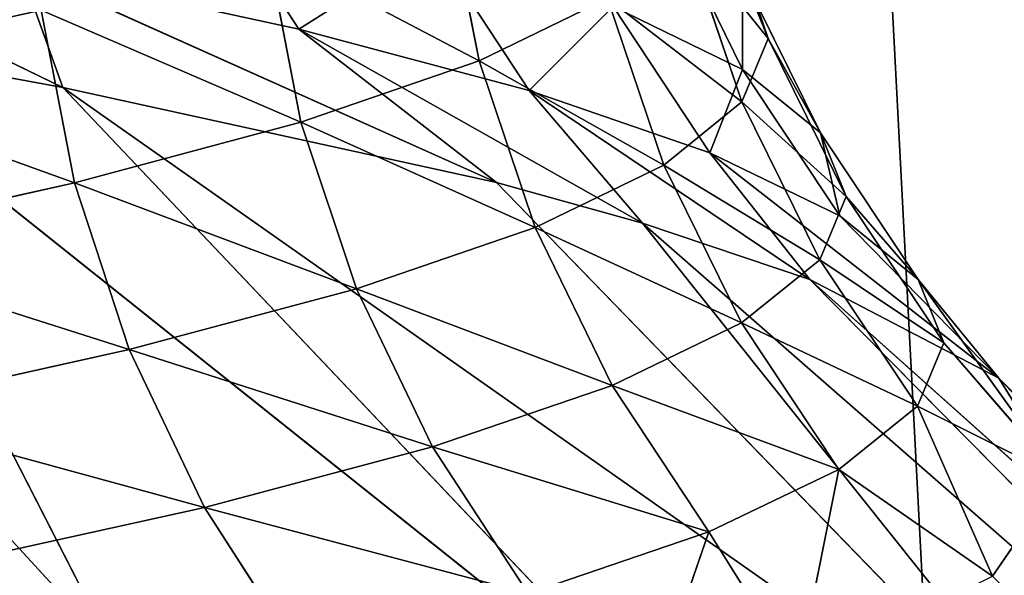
# Model space of a CAD drawing. Extents: x 1 to 183, y 3 to 451.
# Tile 350 of 457: x 115.438 to 116.853, y 337.338 to 338.136. Entities that reach past the tile are written whole.
import ezdxf

# ---------------------------------------------------------------- set-up
doc = ezdxf.new("R2010")
doc.units = 0
doc.header["$LTSCALE"] = 2.54
doc.layers.get('0').update_dxf_attribs({"color": 13, "linetype": 'CONTINUOUS'})

# ---------------------------------------------------------------- blocks, each defined once
blk = doc.blocks.new('DOZOWNIK_DO_MYD_A_FRIEGO_S')
at = {"color": 0}
for p, q in [((117.0008, 332.2193, 122.9736), (114.2278, 385.5593, 125.1272)), ((117.0008, 332.2193, 122.9736), (114.2278, 385.5593, 125.1272)), ((114.2278, 385.5593, 56.2288), (117.0008, 332.2193, 58.3824)), ((114.2278, 385.5593, 56.2288), (117.0008, 332.2193, 58.3824)), ((116.5139, 338.1094, 90.6873), (116.4325, 338.3491, 90.6873)), ((116.5139, 338.1094, 90.6873), (116.4325, 338.3491, 90.6873)), ((115.8395, 338.1228, 83.6542), (115.7036, 338.3333, 83.6907)), ((115.8395, 338.1228, 83.6542), (115.7036, 338.3333, 83.6907)), ((116.0985, 338.0775, 94.8909), (116.0497, 338.3258, 94.8831)), ((116.0985, 338.0775, 94.8909), (116.0497, 338.3258, 94.8831)), ((114.967, 338.2985, 80.9728), (115.5005, 338.0388, 81.9597)), ((114.967, 338.2985, 80.9728), (115.5005, 338.0388, 81.9597)), ((116.477, 338.0648, 87.8504), (116.3657, 338.2919, 87.8622)), ((116.477, 338.0648, 87.8504), (116.3657, 338.2919, 87.8622)), ((116.3948, 338.2579, 92.0972), (116.4761, 338.0182, 92.1015)), ((116.3948, 338.2579, 92.0972), (116.4761, 338.0182, 92.1015)), ((115.7943, 338.2373, 96.2531), (115.8426, 337.989, 96.2634)), ((115.7943, 338.2373, 96.2531), (115.8426, 337.989, 96.2634)), ((116.1703, 338.0345, 85.0276), (116.0327, 338.245, 85.057)), ((116.1703, 338.0345, 85.0276), (116.0327, 338.245, 85.057)), ((115.8395, 338.1228, 83.6542), (115.4392, 338.21, 82.3054)), ((115.4392, 338.21, 82.3054), (115.5005, 338.0388, 81.9597)), ((115.4392, 338.21, 82.3054), (115.5005, 338.0388, 81.9597)), ((115.4392, 338.21, 82.3054), (116.1233, 337.9022, 84.0843)), ((115.4392, 338.21, 82.3054), (116.1233, 337.9022, 84.0843)), ((115.8395, 338.1228, 83.6542), (115.4392, 338.21, 82.3054)), ((116.5139, 338.1094, 90.6873), (116.477, 338.2007, 89.2722)), ((116.5139, 338.1094, 90.6873), (116.477, 338.2007, 89.2722)), ((116.5889, 337.9737, 89.2664), (116.477, 338.2007, 89.2722)), ((116.5889, 337.9737, 89.2664), (116.477, 338.2007, 89.2722)), ((114.7015, 338.1782, 79.8798), (115.5729, 337.2289, 79.5034)), ((114.7015, 338.1782, 79.8798), (115.5729, 337.2289, 79.5034)), ((116.0985, 338.0775, 94.8909), (116.2831, 338.1672, 93.5003)), ((116.0985, 338.0775, 94.8909), (116.2831, 338.1672, 93.5003)), ((116.3641, 337.9275, 93.5089), (116.2831, 338.1672, 93.5003)), ((116.3641, 337.9275, 93.5089), (116.2831, 338.1672, 93.5003)), ((115.5171, 337.9018, 97.6143), (115.4694, 338.1501, 97.6015)), ((115.5171, 337.9018, 97.6143), (115.4694, 338.1501, 97.6015)), ((116.477, 338.0648, 87.8504), (116.2912, 338.1554, 86.4454)), ((116.4301, 337.9449, 86.4233), (116.2912, 338.1554, 86.4454)), ((116.477, 338.0648, 87.8504), (116.2912, 338.1554, 86.4454)), ((116.4301, 337.9449, 86.4233), (116.2912, 338.1554, 86.4454)), ((116.1703, 338.0345, 85.0276), (115.8395, 338.1228, 83.6542)), ((115.8395, 338.1228, 83.6542), (116.1233, 337.9022, 84.0843)), ((115.8395, 338.1228, 83.6542), (116.1233, 337.9022, 84.0843)), ((115.8395, 338.1228, 83.6542), (116.3335, 337.8441, 84.9928)), ((115.8395, 338.1228, 83.6542), (116.3335, 337.8441, 84.9928)), ((116.1703, 338.0345, 85.0276), (115.8395, 338.1228, 83.6542)), ((115.1228, 338.1082, 80.9129), (115.5729, 337.2289, 79.5034)), ((115.1228, 338.1082, 80.9129), (115.5729, 337.2289, 79.5034)), ((115.1228, 338.1082, 80.9129), (116.3998, 337.0896, 81.6559)), ((115.1228, 338.1082, 80.9129), (116.3998, 337.0896, 81.6559)), ((115.1228, 338.1082, 80.9129), (115.5005, 338.0388, 81.9597)), ((115.1228, 338.1082, 80.9129), (115.5005, 338.0388, 81.9597)), ((116.5139, 338.1094, 90.6873), (116.4761, 338.0182, 92.1015)), ((116.5139, 338.1094, 90.6873), (116.4761, 338.0182, 92.1015)), ((116.5139, 338.1094, 90.6873), (116.6259, 337.8823, 90.6874)), ((116.5139, 338.1094, 90.6873), (116.6259, 337.8823, 90.6874)), ((116.0985, 338.0775, 94.8909), (115.8426, 337.989, 96.2634)), ((116.0985, 338.0775, 94.8909), (115.8426, 337.989, 96.2634)), ((116.0985, 338.0775, 94.8909), (116.1789, 337.8378, 94.9037)), ((116.0985, 338.0775, 94.8909), (116.1789, 337.8378, 94.9037)), ((116.5889, 337.9737, 89.2664), (116.477, 338.0648, 87.8504)), ((116.5889, 337.9737, 89.2664), (116.477, 338.0648, 87.8504)), ((116.6169, 337.8543, 87.8357), (116.477, 338.0648, 87.8504)), ((116.6169, 337.8543, 87.8357), (116.477, 338.0648, 87.8504)), ((115.5005, 338.0388, 81.9597), (116.1233, 337.9022, 84.0843)), ((117.0443, 336.953, 83.8545), (115.5005, 338.0388, 81.9597)), ((116.3998, 337.0896, 81.6559), (115.5005, 338.0388, 81.9597)), ((117.0443, 336.953, 83.8545), (115.5005, 338.0388, 81.9597)), ((116.3998, 337.0896, 81.6559), (115.5005, 338.0388, 81.9597)), ((115.5005, 338.0388, 81.9597), (116.1233, 337.9022, 84.0843)), ((116.4301, 337.9449, 86.4233), (116.1703, 338.0345, 85.0276)), ((116.1703, 338.0345, 85.0276), (116.3335, 337.8441, 84.9928)), ((116.1703, 338.0345, 85.0276), (116.3335, 337.8441, 84.9928)), ((116.1703, 338.0345, 85.0276), (116.5738, 337.7629, 86.2662)), ((116.1703, 338.0345, 85.0276), (116.5738, 337.7629, 86.2662)), ((116.4301, 337.9449, 86.4233), (116.1703, 338.0345, 85.0276)), ((116.3641, 337.9275, 93.5089), (116.4761, 338.0182, 92.1015)), ((116.3641, 337.9275, 93.5089), (116.4761, 338.0182, 92.1015)), ((116.5879, 337.7911, 92.1074), (116.4761, 338.0182, 92.1015)), ((116.5879, 337.7911, 92.1074), (116.4761, 338.0182, 92.1015)), ((115.5171, 337.9018, 97.6143), (115.8426, 337.989, 96.2634)), ((115.5171, 337.9018, 97.6143), (115.8426, 337.989, 96.2634)), ((115.9222, 337.7493, 96.2804), (115.8426, 337.989, 96.2634)), ((115.9222, 337.7493, 96.2804), (115.8426, 337.989, 96.2634)), ((116.5889, 337.9737, 89.2664), (116.6259, 337.8823, 90.6874)), ((116.5889, 337.9737, 89.2664), (116.7293, 337.7631, 89.259)), ((116.5889, 337.9737, 89.2664), (116.6259, 337.8823, 90.6874)), ((116.5889, 337.9737, 89.2664), (116.7293, 337.7631, 89.259)), ((116.6169, 337.8543, 87.8357), (116.4301, 337.9449, 86.4233)), ((116.4301, 337.9449, 86.4233), (116.5738, 337.7629, 86.2662)), ((116.4301, 337.9449, 86.4233), (116.5738, 337.7629, 86.2662)), ((116.4301, 337.9449, 86.4233), (116.8455, 337.6212, 88.4905)), ((116.4301, 337.9449, 86.4233), (116.8455, 337.6212, 88.4905)), ((116.6169, 337.8543, 87.8357), (116.4301, 337.9449, 86.4233)), ((116.3641, 337.9275, 93.5089), (116.1789, 337.8378, 94.9037)), ((116.3641, 337.9275, 93.5089), (116.1789, 337.8378, 94.9037)), ((116.3641, 337.9275, 93.5089), (116.4754, 337.7004, 93.5207)), ((116.3641, 337.9275, 93.5089), (116.4754, 337.7004, 93.5207)), ((115.12, 337.8135, 98.9521), (115.5171, 337.9018, 97.6143)), ((115.12, 337.8135, 98.9521), (115.5171, 337.9018, 97.6143)), ((115.5957, 337.6621, 97.6354), (115.5171, 337.9018, 97.6143)), ((115.5957, 337.6621, 97.6354), (115.5171, 337.9018, 97.6143)), ((116.1233, 337.9022, 84.0843), (117.0443, 336.953, 83.8545)), ((116.1233, 337.9022, 84.0843), (117.0443, 336.953, 83.8545)), ((116.1233, 337.9022, 84.0843), (116.3335, 337.8441, 84.9928)), ((116.1233, 337.9022, 84.0843), (116.3335, 337.8441, 84.9928)), ((116.5879, 337.7911, 92.1074), (116.6259, 337.8823, 90.6874)), ((116.5879, 337.7911, 92.1074), (116.6259, 337.8823, 90.6874)), ((116.7665, 337.6718, 90.6874), (116.6259, 337.8823, 90.6874)), ((116.7665, 337.6718, 90.6874), (116.6259, 337.8823, 90.6874)), ((116.6169, 337.8543, 87.8357), (116.7293, 337.7631, 89.259)), ((116.6169, 337.8543, 87.8357), (116.8455, 337.6212, 88.4905)), ((116.6169, 337.8543, 87.8357), (116.8455, 337.6212, 88.4905)), ((116.6169, 337.8543, 87.8357), (116.7293, 337.7631, 89.259)), ((115.9222, 337.7493, 96.2804), (116.1789, 337.8378, 94.9037)), ((115.9222, 337.7493, 96.2804), (116.1789, 337.8378, 94.9037)), ((116.2895, 337.6107, 94.9213), (116.1789, 337.8378, 94.9037)), ((116.2895, 337.6107, 94.9213), (116.1789, 337.8378, 94.9037)), ((116.3335, 337.8441, 84.9928), (117.0443, 336.953, 83.8545)), ((116.3335, 337.8441, 84.9928), (117.0443, 336.953, 83.8545)), ((116.3335, 337.8441, 84.9928), (117.5105, 336.8137, 86.1125)), ((116.3335, 337.8441, 84.9928), (117.5105, 336.8137, 86.1125)), ((116.3335, 337.8441, 84.9928), (116.5738, 337.7629, 86.2662)), ((116.3335, 337.8441, 84.9928), (116.5738, 337.7629, 86.2662)), ((116.5879, 337.7911, 92.1074), (116.4754, 337.7004, 93.5207)), ((116.5879, 337.7911, 92.1074), (116.4754, 337.7004, 93.5207)), ((116.5879, 337.7911, 92.1074), (116.7284, 337.5806, 92.1149)), ((116.5879, 337.7911, 92.1074), (116.7284, 337.5806, 92.1149)), ((117.7916, 336.6719, 88.4143), (116.5738, 337.7629, 86.2662)), ((116.5738, 337.7629, 86.2662), (116.8455, 337.6212, 88.4905)), ((117.5105, 336.8137, 86.1125), (116.5738, 337.7629, 86.2662)), ((117.7916, 336.6719, 88.4143), (116.5738, 337.7629, 86.2662)), ((117.5105, 336.8137, 86.1125), (116.5738, 337.7629, 86.2662)), ((116.5738, 337.7629, 86.2662), (116.8455, 337.6212, 88.4905)), ((116.7665, 337.6718, 90.6874), (116.7293, 337.7631, 89.259)), ((116.8455, 337.6212, 88.4905), (116.7293, 337.7631, 89.259)), ((116.7293, 337.7631, 89.259), (116.9334, 337.4784, 90.7349)), ((116.7293, 337.7631, 89.259), (116.9334, 337.4784, 90.7349)), ((116.7665, 337.6718, 90.6874), (116.7293, 337.7631, 89.259)), ((116.8455, 337.6212, 88.4905), (116.7293, 337.7631, 89.259)), ((115.5957, 337.6621, 97.6354), (115.9222, 337.7493, 96.2804)), ((115.5957, 337.6621, 97.6354), (115.9222, 337.7493, 96.2804)), ((116.0317, 337.5222, 96.3038), (115.9222, 337.7493, 96.2804)), ((116.0317, 337.5222, 96.3038), (115.9222, 337.7493, 96.2804)), ((116.2895, 337.6107, 94.9213), (116.4754, 337.7004, 93.5207)), ((116.2895, 337.6107, 94.9213), (116.4754, 337.7004, 93.5207)), ((116.6153, 337.4899, 93.5355), (116.4754, 337.7004, 93.5207)), ((116.6153, 337.4899, 93.5355), (116.4754, 337.7004, 93.5207)), ((116.7665, 337.6718, 90.6874), (116.7284, 337.5806, 92.1149)), ((116.7665, 337.6718, 90.6874), (116.7284, 337.5806, 92.1149)), ((116.7665, 337.6718, 90.6874), (116.9334, 337.4784, 90.7349)), ((116.7665, 337.6718, 90.6874), (116.9334, 337.4784, 90.7349)), ((115.1974, 337.5738, 98.9773), (115.5957, 337.6621, 97.6354)), ((115.1974, 337.5738, 98.9773), (115.5957, 337.6621, 97.6354)), ((115.7038, 337.435, 97.6645), (115.5957, 337.6621, 97.6354)), ((115.7038, 337.435, 97.6645), (115.5957, 337.6621, 97.6354)), ((116.0317, 337.5222, 96.3038), (116.2895, 337.6107, 94.9213)), ((116.0317, 337.5222, 96.3038), (116.2895, 337.6107, 94.9213)), ((116.4284, 337.4002, 94.9435), (116.2895, 337.6107, 94.9213)), ((116.4284, 337.4002, 94.9435), (116.2895, 337.6107, 94.9213)), ((117.7916, 336.6719, 88.4143), (116.8455, 337.6212, 88.4905)), ((116.8455, 337.6212, 88.4905), (117.8826, 336.5292, 90.7369)), ((117.7916, 336.6719, 88.4143), (116.8455, 337.6212, 88.4905)), ((116.8455, 337.6212, 88.4905), (117.8826, 336.5292, 90.7369)), ((116.8455, 337.6212, 88.4905), (116.9334, 337.4784, 90.7349)), ((116.8455, 337.6212, 88.4905), (116.9334, 337.4784, 90.7349)), ((116.6153, 337.4899, 93.5355), (116.7284, 337.5806, 92.1149)), ((116.6153, 337.4899, 93.5355), (116.7284, 337.5806, 92.1149)), ((116.9334, 337.4784, 90.7349), (116.7284, 337.5806, 92.1149)), ((116.7284, 337.5806, 92.1149), (116.8363, 337.3362, 92.9766)), ((116.7284, 337.5806, 92.1149), (116.8363, 337.3362, 92.9766)), ((116.9334, 337.4784, 90.7349), (116.7284, 337.5806, 92.1149)), ((115.7038, 337.435, 97.6645), (116.0317, 337.5222, 96.3038)), ((115.7038, 337.435, 97.6645), (116.0317, 337.5222, 96.3038)), ((116.1692, 337.3117, 96.3332), (116.0317, 337.5222, 96.3038)), ((116.1692, 337.3117, 96.3332), (116.0317, 337.5222, 96.3038)), ((116.4284, 337.4002, 94.9435), (116.6153, 337.4899, 93.5355)), ((116.4284, 337.4002, 94.9435), (116.6153, 337.4899, 93.5355)), ((116.6153, 337.4899, 93.5355), (116.5567, 337.1957, 95.1929)), ((116.6153, 337.4899, 93.5355), (116.5567, 337.1957, 95.1929)), ((116.6153, 337.4899, 93.5355), (116.8363, 337.3362, 92.9766)), ((116.6153, 337.4899, 93.5355), (116.8363, 337.3362, 92.9766)), ((116.9334, 337.4784, 90.7349), (116.8363, 337.3362, 92.9766)), ((116.9334, 337.4784, 90.7349), (116.8363, 337.3362, 92.9766)), ((115.3039, 337.3467, 99.0119), (115.7038, 337.435, 97.6645)), ((115.3039, 337.3467, 99.0119), (115.7038, 337.435, 97.6645)), ((115.8397, 337.2245, 97.701), (115.7038, 337.435, 97.6645)), ((115.8397, 337.2245, 97.701), (115.7038, 337.435, 97.6645)), ((116.1692, 337.3117, 96.3332), (116.4284, 337.4002, 94.9435)), ((116.1692, 337.3117, 96.3332), (116.4284, 337.4002, 94.9435)), ((116.4284, 337.4002, 94.9435), (116.3325, 337.1214, 96.368)), ((116.4284, 337.4002, 94.9435), (116.3325, 337.1214, 96.368)), ((116.4284, 337.4002, 94.9435), (116.5567, 337.1957, 95.1929)), ((116.4284, 337.4002, 94.9435), (116.5567, 337.1957, 95.1929))]:
    blk.add_line(p, q, dxfattribs=at)
mesh = blk.add_polyface(dxfattribs=at)
corners = [(117.0008, 332.2193, 122.9736), (114.2278, 385.5593, 125.1272), (112.4526, 332.2193, 126.3248)]
mesh.append_faces([[corners[k] for k in face] for face in [(0, 1, 2)]], dxfattribs={"color": 0})
mesh = blk.add_polyface(dxfattribs=at)
corners = [(117.0008, 332.2193, 58.3824), (112.4526, 332.2193, 55.0312), (114.2278, 385.5593, 56.2288)]
mesh.append_faces([[corners[k] for k in face] for face in [(0, 1, 2)]], dxfattribs={"color": 0})
mesh = blk.add_polyface(dxfattribs=at)
corners = [(117.0008, 385.5593, 122.9736), (114.2278, 385.5593, 125.1272), (117.0008, 332.2193, 122.9736)]
mesh.append_faces([[corners[k] for k in face] for face in [(0, 1, 2)]], dxfattribs={"color": 0})
mesh = blk.add_polyface(dxfattribs=at)
corners = [(117.0008, 332.2193, 58.3824), (114.2278, 385.5593, 56.2288), (117.0008, 385.5593, 58.3824)]
mesh.append_faces([[corners[k] for k in face] for face in [(0, 1, 2)]], dxfattribs={"color": 0})
mesh = blk.add_polyface(dxfattribs=at)
corners = [(116.477, 338.2007, 89.2722), (116.4325, 338.3491, 90.6873), (116.5139, 338.1094, 90.6873), (116.3958, 338.4405, 89.2765)]
mesh.append_faces([[corners[k] for k in face] for face in [(0, 1, 2), (1, 0, 3)]], dxfattribs={"vtx0": -1, "color": 0})
mesh = blk.add_polyface(dxfattribs=at)
corners = [(115.4392, 338.21, 82.3054), (115.7036, 338.3333, 83.6907), (115.8395, 338.1228, 83.6542), (115.3054, 338.4205, 82.3489)]
mesh.append_faces([[corners[k] for k in face] for face in [(0, 1, 2), (1, 0, 3)]], dxfattribs={"vtx0": -1, "color": 0})
mesh = blk.add_polyface(dxfattribs=at)
corners = [(116.2831, 338.1672, 93.5003), (116.0497, 338.3258, 94.8831), (116.0985, 338.0775, 94.8909), (116.234, 338.4155, 93.4951)]
mesh.append_faces([[corners[k] for k in face] for face in [(0, 1, 2), (1, 0, 3)]], dxfattribs={"vtx0": -1, "color": 0})
mesh = blk.add_polyface(dxfattribs=at)
corners = [(115.4694, 338.1501, 97.6015), (115.0573, 338.3144, 98.9317), (115.073, 338.0618, 98.9368), (115.4534, 338.4028, 97.5972)]
mesh.append_faces([[corners[k] for k in face] for face in [(0, 1, 2), (1, 0, 3)]], dxfattribs={"vtx0": -1, "color": 0})
mesh = blk.add_polyface(dxfattribs=at)
corners = [(116.2912, 338.1554, 86.4454), (116.3657, 338.2919, 87.8622), (116.477, 338.0648, 87.8504), (116.1806, 338.3824, 86.463)]
mesh.append_faces([[corners[k] for k in face] for face in [(0, 1, 2), (1, 0, 3)]], dxfattribs={"vtx0": -1, "color": 0})
mesh = blk.add_polyface(dxfattribs=at)
corners = [(116.5139, 338.1094, 90.6873), (116.3948, 338.2579, 92.0972), (116.4761, 338.0182, 92.1015), (116.4325, 338.3491, 90.6873)]
mesh.append_faces([[corners[k] for k in face] for face in [(0, 1, 2), (1, 0, 3)]], dxfattribs={"vtx0": -1, "color": 0})
mesh = blk.add_polyface(dxfattribs=at)
corners = [(115.8395, 338.1228, 83.6542), (116.0327, 338.245, 85.057), (116.1703, 338.0345, 85.0276), (115.7036, 338.3333, 83.6907)]
mesh.append_faces([[corners[k] for k in face] for face in [(0, 1, 2), (1, 0, 3)]], dxfattribs={"vtx0": -1, "color": 0})
mesh = blk.add_polyface(dxfattribs=at)
corners = [(114.7015, 338.1782, 79.8798), (115.5729, 337.2289, 79.5034), (113.7292, 338.3199, 77.8608)]
mesh.append_faces([[corners[k] for k in face] for face in [(0, 1, 2)]], dxfattribs={"color": 0})
mesh = blk.add_polyface(dxfattribs=at)
corners = [(115.5729, 337.2289, 79.5034), (114.5668, 337.3706, 77.4141), (113.7292, 338.3199, 77.8608)]
mesh.append_faces([[corners[k] for k in face] for face in [(0, 1, 2)]], dxfattribs={"color": 0})
mesh = blk.add_polyface(dxfattribs=at)
corners = [(116.0985, 338.0775, 94.8909), (115.7943, 338.2373, 96.2531), (115.8426, 337.989, 96.2634), (116.0497, 338.3258, 94.8831)]
mesh.append_faces([[corners[k] for k in face] for face in [(0, 1, 2), (1, 0, 3)]], dxfattribs={"vtx0": -1, "color": 0})
mesh = blk.add_polyface(dxfattribs=at)
corners = [(114.967, 338.2985, 80.9728), (115.5005, 338.0388, 81.9597), (115.1228, 338.1082, 80.9129)]
mesh.append_faces([[corners[k] for k in face] for face in [(0, 1, 2)]], dxfattribs={"color": 0})
mesh = blk.add_polyface(dxfattribs=at)
corners = [(114.967, 338.2985, 80.9728), (115.4392, 338.21, 82.3054), (115.5005, 338.0388, 81.9597)]
mesh.append_faces([[corners[k] for k in face] for face in [(0, 1, 2)]], dxfattribs={"color": 0})
mesh = blk.add_polyface(dxfattribs=at)
corners = [(116.477, 338.0648, 87.8504), (116.477, 338.2007, 89.2722), (116.5889, 337.9737, 89.2664), (116.3657, 338.2919, 87.8622)]
mesh.append_faces([[corners[k] for k in face] for face in [(0, 1, 2), (1, 0, 3)]], dxfattribs={"vtx0": -1, "color": 0})
mesh = blk.add_polyface(dxfattribs=at)
corners = [(116.4761, 338.0182, 92.1015), (116.2831, 338.1672, 93.5003), (116.3641, 337.9275, 93.5089), (116.3948, 338.2579, 92.0972)]
mesh.append_faces([[corners[k] for k in face] for face in [(0, 1, 2), (1, 0, 3)]], dxfattribs={"vtx0": -1, "color": 0})
mesh = blk.add_polyface(dxfattribs=at)
corners = [(115.8426, 337.989, 96.2634), (115.4694, 338.1501, 97.6015), (115.5171, 337.9018, 97.6143), (115.7943, 338.2373, 96.2531)]
mesh.append_faces([[corners[k] for k in face] for face in [(0, 1, 2), (1, 0, 3)]], dxfattribs={"vtx0": -1, "color": 0})
mesh = blk.add_polyface(dxfattribs=at)
corners = [(116.1703, 338.0345, 85.0276), (116.2912, 338.1554, 86.4454), (116.4301, 337.9449, 86.4233), (116.0327, 338.245, 85.057)]
mesh.append_faces([[corners[k] for k in face] for face in [(0, 1, 2), (1, 0, 3)]], dxfattribs={"vtx0": -1, "color": 0})
mesh = blk.add_polyface(dxfattribs=at)
corners = [(115.4392, 338.21, 82.3054), (116.1233, 337.9022, 84.0843), (115.5005, 338.0388, 81.9597)]
mesh.append_faces([[corners[k] for k in face] for face in [(0, 1, 2)]], dxfattribs={"color": 0})
mesh = blk.add_polyface(dxfattribs=at)
corners = [(115.4392, 338.21, 82.3054), (115.8395, 338.1228, 83.6542), (116.1233, 337.9022, 84.0843)]
mesh.append_faces([[corners[k] for k in face] for face in [(0, 1, 2)]], dxfattribs={"color": 0})
mesh = blk.add_polyface(dxfattribs=at)
corners = [(116.5889, 337.9737, 89.2664), (116.5139, 338.1094, 90.6873), (116.6259, 337.8823, 90.6874), (116.477, 338.2007, 89.2722)]
mesh.append_faces([[corners[k] for k in face] for face in [(0, 1, 2), (1, 0, 3)]], dxfattribs={"vtx0": -1, "color": 0})
mesh = blk.add_polyface(dxfattribs=at)
corners = [(115.1228, 338.1082, 80.9129), (115.5729, 337.2289, 79.5034), (114.7015, 338.1782, 79.8798)]
mesh.append_faces([[corners[k] for k in face] for face in [(0, 1, 2)]], dxfattribs={"color": 0})
mesh = blk.add_polyface(dxfattribs=at)
corners = [(116.3641, 337.9275, 93.5089), (116.0985, 338.0775, 94.8909), (116.1789, 337.8378, 94.9037), (116.2831, 338.1672, 93.5003)]
mesh.append_faces([[corners[k] for k in face] for face in [(0, 1, 2), (1, 0, 3)]], dxfattribs={"vtx0": -1, "color": 0})
mesh = blk.add_polyface(dxfattribs=at)
corners = [(115.5171, 337.9018, 97.6143), (115.073, 338.0618, 98.9368), (115.12, 337.8135, 98.9521), (115.4694, 338.1501, 97.6015)]
mesh.append_faces([[corners[k] for k in face] for face in [(0, 1, 2), (1, 0, 3)]], dxfattribs={"vtx0": -1, "color": 0})
mesh = blk.add_polyface(dxfattribs=at)
corners = [(116.4301, 337.9449, 86.4233), (116.477, 338.0648, 87.8504), (116.6169, 337.8543, 87.8357), (116.2912, 338.1554, 86.4454)]
mesh.append_faces([[corners[k] for k in face] for face in [(0, 1, 2), (1, 0, 3)]], dxfattribs={"vtx0": -1, "color": 0})
mesh = blk.add_polyface(dxfattribs=at)
corners = [(115.8395, 338.1228, 83.6542), (116.3335, 337.8441, 84.9928), (116.1233, 337.9022, 84.0843)]
mesh.append_faces([[corners[k] for k in face] for face in [(0, 1, 2)]], dxfattribs={"color": 0})
mesh = blk.add_polyface(dxfattribs=at)
corners = [(115.8395, 338.1228, 83.6542), (116.1703, 338.0345, 85.0276), (116.3335, 337.8441, 84.9928)]
mesh.append_faces([[corners[k] for k in face] for face in [(0, 1, 2)]], dxfattribs={"color": 0})
mesh = blk.add_polyface(dxfattribs=at)
corners = [(116.3998, 337.0896, 81.6559), (115.5729, 337.2289, 79.5034), (115.1228, 338.1082, 80.9129)]
mesh.append_faces([[corners[k] for k in face] for face in [(0, 1, 2)]], dxfattribs={"color": 0})
mesh = blk.add_polyface(dxfattribs=at)
corners = [(115.5005, 338.0388, 81.9597), (116.3998, 337.0896, 81.6559), (115.1228, 338.1082, 80.9129)]
mesh.append_faces([[corners[k] for k in face] for face in [(0, 1, 2)]], dxfattribs={"color": 0})
mesh = blk.add_polyface(dxfattribs=at)
corners = [(116.6259, 337.8823, 90.6874), (116.4761, 338.0182, 92.1015), (116.5879, 337.7911, 92.1074), (116.5139, 338.1094, 90.6873)]
mesh.append_faces([[corners[k] for k in face] for face in [(0, 1, 2), (1, 0, 3)]], dxfattribs={"vtx0": -1, "color": 0})
mesh = blk.add_polyface(dxfattribs=at)
corners = [(116.1789, 337.8378, 94.9037), (115.8426, 337.989, 96.2634), (115.9222, 337.7493, 96.2804), (116.0985, 338.0775, 94.8909)]
mesh.append_faces([[corners[k] for k in face] for face in [(0, 1, 2), (1, 0, 3)]], dxfattribs={"vtx0": -1, "color": 0})
mesh = blk.add_polyface(dxfattribs=at)
corners = [(116.6169, 337.8543, 87.8357), (116.5889, 337.9737, 89.2664), (116.7293, 337.7631, 89.259), (116.477, 338.0648, 87.8504)]
mesh.append_faces([[corners[k] for k in face] for face in [(0, 1, 2), (1, 0, 3)]], dxfattribs={"vtx0": -1, "color": 0})
mesh = blk.add_polyface(dxfattribs=at)
corners = [(116.1233, 337.9022, 84.0843), (117.0443, 336.953, 83.8545), (115.5005, 338.0388, 81.9597)]
mesh.append_faces([[corners[k] for k in face] for face in [(0, 1, 2)]], dxfattribs={"color": 0})
mesh = blk.add_polyface(dxfattribs=at)
corners = [(117.0443, 336.953, 83.8545), (116.3998, 337.0896, 81.6559), (115.5005, 338.0388, 81.9597)]
mesh.append_faces([[corners[k] for k in face] for face in [(0, 1, 2)]], dxfattribs={"color": 0})
mesh = blk.add_polyface(dxfattribs=at)
corners = [(116.1703, 338.0345, 85.0276), (116.5738, 337.7629, 86.2662), (116.3335, 337.8441, 84.9928)]
mesh.append_faces([[corners[k] for k in face] for face in [(0, 1, 2)]], dxfattribs={"color": 0})
mesh = blk.add_polyface(dxfattribs=at)
corners = [(116.1703, 338.0345, 85.0276), (116.4301, 337.9449, 86.4233), (116.5738, 337.7629, 86.2662)]
mesh.append_faces([[corners[k] for k in face] for face in [(0, 1, 2)]], dxfattribs={"color": 0})
mesh = blk.add_polyface(dxfattribs=at)
corners = [(116.5879, 337.7911, 92.1074), (116.3641, 337.9275, 93.5089), (116.4754, 337.7004, 93.5207), (116.4761, 338.0182, 92.1015)]
mesh.append_faces([[corners[k] for k in face] for face in [(0, 1, 2), (1, 0, 3)]], dxfattribs={"vtx0": -1, "color": 0})
mesh = blk.add_polyface(dxfattribs=at)
corners = [(115.9222, 337.7493, 96.2804), (115.5171, 337.9018, 97.6143), (115.5957, 337.6621, 97.6354), (115.8426, 337.989, 96.2634)]
mesh.append_faces([[corners[k] for k in face] for face in [(0, 1, 2), (1, 0, 3)]], dxfattribs={"vtx0": -1, "color": 0})
mesh = blk.add_polyface(dxfattribs=at)
corners = [(116.7293, 337.7631, 89.259), (116.6259, 337.8823, 90.6874), (116.7665, 337.6718, 90.6874), (116.5889, 337.9737, 89.2664)]
mesh.append_faces([[corners[k] for k in face] for face in [(0, 1, 2), (1, 0, 3)]], dxfattribs={"vtx0": -1, "color": 0})
mesh = blk.add_polyface(dxfattribs=at)
corners = [(116.4301, 337.9449, 86.4233), (116.8455, 337.6212, 88.4905), (116.5738, 337.7629, 86.2662)]
mesh.append_faces([[corners[k] for k in face] for face in [(0, 1, 2)]], dxfattribs={"color": 0})
mesh = blk.add_polyface(dxfattribs=at)
corners = [(116.4301, 337.9449, 86.4233), (116.6169, 337.8543, 87.8357), (116.8455, 337.6212, 88.4905)]
mesh.append_faces([[corners[k] for k in face] for face in [(0, 1, 2)]], dxfattribs={"color": 0})
mesh = blk.add_polyface(dxfattribs=at)
corners = [(116.4754, 337.7004, 93.5207), (116.1789, 337.8378, 94.9037), (116.2895, 337.6107, 94.9213), (116.3641, 337.9275, 93.5089)]
mesh.append_faces([[corners[k] for k in face] for face in [(0, 1, 2), (1, 0, 3)]], dxfattribs={"vtx0": -1, "color": 0})
mesh = blk.add_polyface(dxfattribs=at)
corners = [(115.5957, 337.6621, 97.6354), (115.12, 337.8135, 98.9521), (115.1974, 337.5738, 98.9773), (115.5171, 337.9018, 97.6143)]
mesh.append_faces([[corners[k] for k in face] for face in [(0, 1, 2), (1, 0, 3)]], dxfattribs={"vtx0": -1, "color": 0})
mesh = blk.add_polyface(dxfattribs=at)
corners = [(116.3335, 337.8441, 84.9928), (117.0443, 336.953, 83.8545), (116.1233, 337.9022, 84.0843)]
mesh.append_faces([[corners[k] for k in face] for face in [(0, 1, 2)]], dxfattribs={"color": 0})
mesh = blk.add_polyface(dxfattribs=at)
corners = [(116.7665, 337.6718, 90.6874), (116.5879, 337.7911, 92.1074), (116.7284, 337.5806, 92.1149), (116.6259, 337.8823, 90.6874)]
mesh.append_faces([[corners[k] for k in face] for face in [(0, 1, 2), (1, 0, 3)]], dxfattribs={"vtx0": -1, "color": 0})
mesh = blk.add_polyface(dxfattribs=at)
corners = [(116.6169, 337.8543, 87.8357), (116.7293, 337.7631, 89.259), (116.8455, 337.6212, 88.4905)]
mesh.append_faces([[corners[k] for k in face] for face in [(0, 1, 2)]], dxfattribs={"color": 0})
mesh = blk.add_polyface(dxfattribs=at)
corners = [(116.2895, 337.6107, 94.9213), (115.9222, 337.7493, 96.2804), (116.0317, 337.5222, 96.3038), (116.1789, 337.8378, 94.9037)]
mesh.append_faces([[corners[k] for k in face] for face in [(0, 1, 2), (1, 0, 3)]], dxfattribs={"vtx0": -1, "color": 0})
mesh = blk.add_polyface(dxfattribs=at)
corners = [(116.3335, 337.8441, 84.9928), (117.5105, 336.8137, 86.1125), (117.0443, 336.953, 83.8545)]
mesh.append_faces([[corners[k] for k in face] for face in [(0, 1, 2)]], dxfattribs={"color": 0})
mesh = blk.add_polyface(dxfattribs=at)
corners = [(116.5738, 337.7629, 86.2662), (117.5105, 336.8137, 86.1125), (116.3335, 337.8441, 84.9928)]
mesh.append_faces([[corners[k] for k in face] for face in [(0, 1, 2)]], dxfattribs={"color": 0})
mesh = blk.add_polyface(dxfattribs=at)
corners = [(116.7284, 337.5806, 92.1149), (116.4754, 337.7004, 93.5207), (116.6153, 337.4899, 93.5355), (116.5879, 337.7911, 92.1074)]
mesh.append_faces([[corners[k] for k in face] for face in [(0, 1, 2), (1, 0, 3)]], dxfattribs={"vtx0": -1, "color": 0})
mesh = blk.add_polyface(dxfattribs=at)
corners = [(116.8455, 337.6212, 88.4905), (117.7916, 336.6719, 88.4143), (116.5738, 337.7629, 86.2662)]
mesh.append_faces([[corners[k] for k in face] for face in [(0, 1, 2)]], dxfattribs={"color": 0})
mesh = blk.add_polyface(dxfattribs=at)
corners = [(116.5738, 337.7629, 86.2662), (117.7916, 336.6719, 88.4143), (117.5105, 336.8137, 86.1125)]
mesh.append_faces([[corners[k] for k in face] for face in [(0, 1, 2)]], dxfattribs={"color": 0})
mesh = blk.add_polyface(dxfattribs=at)
corners = [(116.7293, 337.7631, 89.259), (116.9334, 337.4784, 90.7349), (116.8455, 337.6212, 88.4905)]
mesh.append_faces([[corners[k] for k in face] for face in [(0, 1, 2)]], dxfattribs={"color": 0})
mesh = blk.add_polyface(dxfattribs=at)
corners = [(116.7293, 337.7631, 89.259), (116.7665, 337.6718, 90.6874), (116.9334, 337.4784, 90.7349)]
mesh.append_faces([[corners[k] for k in face] for face in [(0, 1, 2)]], dxfattribs={"color": 0})
mesh = blk.add_polyface(dxfattribs=at)
corners = [(116.0317, 337.5222, 96.3038), (115.5957, 337.6621, 97.6354), (115.7038, 337.435, 97.6645), (115.9222, 337.7493, 96.2804)]
mesh.append_faces([[corners[k] for k in face] for face in [(0, 1, 2), (1, 0, 3)]], dxfattribs={"vtx0": -1, "color": 0})
mesh = blk.add_polyface(dxfattribs=at)
corners = [(116.6153, 337.4899, 93.5355), (116.2895, 337.6107, 94.9213), (116.4284, 337.4002, 94.9435), (116.4754, 337.7004, 93.5207)]
mesh.append_faces([[corners[k] for k in face] for face in [(0, 1, 2), (1, 0, 3)]], dxfattribs={"vtx0": -1, "color": 0})
mesh = blk.add_polyface(dxfattribs=at)
corners = [(116.7665, 337.6718, 90.6874), (116.7284, 337.5806, 92.1149), (116.9334, 337.4784, 90.7349)]
mesh.append_faces([[corners[k] for k in face] for face in [(0, 1, 2)]], dxfattribs={"color": 0})
mesh = blk.add_polyface(dxfattribs=at)
corners = [(115.7038, 337.435, 97.6645), (115.1974, 337.5738, 98.9773), (115.3039, 337.3467, 99.0119), (115.5957, 337.6621, 97.6354)]
mesh.append_faces([[corners[k] for k in face] for face in [(0, 1, 2), (1, 0, 3)]], dxfattribs={"vtx0": -1, "color": 0})
mesh = blk.add_polyface(dxfattribs=at)
corners = [(116.4284, 337.4002, 94.9435), (116.0317, 337.5222, 96.3038), (116.1692, 337.3117, 96.3332), (116.2895, 337.6107, 94.9213)]
mesh.append_faces([[corners[k] for k in face] for face in [(0, 1, 2), (1, 0, 3)]], dxfattribs={"vtx0": -1, "color": 0})
mesh = blk.add_polyface(dxfattribs=at)
corners = [(116.8455, 337.6212, 88.4905), (117.8826, 336.5292, 90.7369), (117.7916, 336.6719, 88.4143)]
mesh.append_faces([[corners[k] for k in face] for face in [(0, 1, 2)]], dxfattribs={"color": 0})
mesh = blk.add_polyface(dxfattribs=at)
corners = [(117.8826, 336.5292, 90.7369), (116.8455, 337.6212, 88.4905), (116.9334, 337.4784, 90.7349)]
mesh.append_faces([[corners[k] for k in face] for face in [(0, 1, 2)]], dxfattribs={"color": 0})
mesh = blk.add_polyface(dxfattribs=at)
corners = [(116.7284, 337.5806, 92.1149), (116.6153, 337.4899, 93.5355), (116.8363, 337.3362, 92.9766)]
mesh.append_faces([[corners[k] for k in face] for face in [(0, 1, 2)]], dxfattribs={"color": 0})
mesh = blk.add_polyface(dxfattribs=at)
corners = [(116.7284, 337.5806, 92.1149), (116.8363, 337.3362, 92.9766), (116.9334, 337.4784, 90.7349)]
mesh.append_faces([[corners[k] for k in face] for face in [(0, 1, 2)]], dxfattribs={"color": 0})
mesh = blk.add_polyface(dxfattribs=at)
corners = [(116.1692, 337.3117, 96.3332), (115.7038, 337.435, 97.6645), (115.8397, 337.2245, 97.701), (116.0317, 337.5222, 96.3038)]
mesh.append_faces([[corners[k] for k in face] for face in [(0, 1, 2), (1, 0, 3)]], dxfattribs={"vtx0": -1, "color": 0})
mesh = blk.add_polyface(dxfattribs=at)
corners = [(116.6153, 337.4899, 93.5355), (116.4284, 337.4002, 94.9435), (116.5567, 337.1957, 95.1929)]
mesh.append_faces([[corners[k] for k in face] for face in [(0, 1, 2)]], dxfattribs={"color": 0})
mesh = blk.add_polyface(dxfattribs=at)
corners = [(116.6153, 337.4899, 93.5355), (116.5567, 337.1957, 95.1929), (116.8363, 337.3362, 92.9766)]
mesh.append_faces([[corners[k] for k in face] for face in [(0, 1, 2)]], dxfattribs={"color": 0})
mesh = blk.add_polyface(dxfattribs=at)
corners = [(117.7822, 336.3869, 93.0567), (116.9334, 337.4784, 90.7349), (116.8363, 337.3362, 92.9766)]
mesh.append_faces([[corners[k] for k in face] for face in [(0, 1, 2)]], dxfattribs={"color": 0})
mesh = blk.add_polyface(dxfattribs=at)
corners = [(115.8397, 337.2245, 97.701), (115.3039, 337.3467, 99.0119), (115.4376, 337.1362, 99.0554), (115.7038, 337.435, 97.6645)]
mesh.append_faces([[corners[k] for k in face] for face in [(0, 1, 2), (1, 0, 3)]], dxfattribs={"vtx0": -1, "color": 0})
mesh = blk.add_polyface(dxfattribs=at)
corners = [(116.4284, 337.4002, 94.9435), (116.1692, 337.3117, 96.3332), (116.3325, 337.1214, 96.368)]
mesh.append_faces([[corners[k] for k in face] for face in [(0, 1, 2)]], dxfattribs={"color": 0})
mesh = blk.add_polyface(dxfattribs=at)
corners = [(116.4284, 337.4002, 94.9435), (116.3325, 337.1214, 96.368), (116.5567, 337.1957, 95.1929)]
mesh.append_faces([[corners[k] for k in face] for face in [(0, 1, 2)]], dxfattribs={"color": 0})
mesh = blk.add_polyface(dxfattribs=at)
corners = [(115.5729, 337.2289, 79.5034), (116.2195, 336.3124, 78.6196), (114.5668, 337.3706, 77.4141)]
mesh.append_faces([[corners[k] for k in face] for face in [(0, 1, 2)]], dxfattribs={"color": 0})
mesh = blk.add_polyface(dxfattribs=at)
corners = [(116.2195, 336.3124, 78.6196), (115.4043, 336.4214, 76.9674), (114.5668, 337.3706, 77.4141)]
mesh.append_faces([[corners[k] for k in face] for face in [(0, 1, 2)]], dxfattribs={"color": 0})

msp = doc.modelspace()

# ---------------------------------------------------------------- block references
at = {"color": 0}
msp.add_blockref('DOZOWNIK_DO_MYD_A_FRIEGO_S', (0, 0), dxfattribs=at)

doc.saveas('drawing.dxf')
